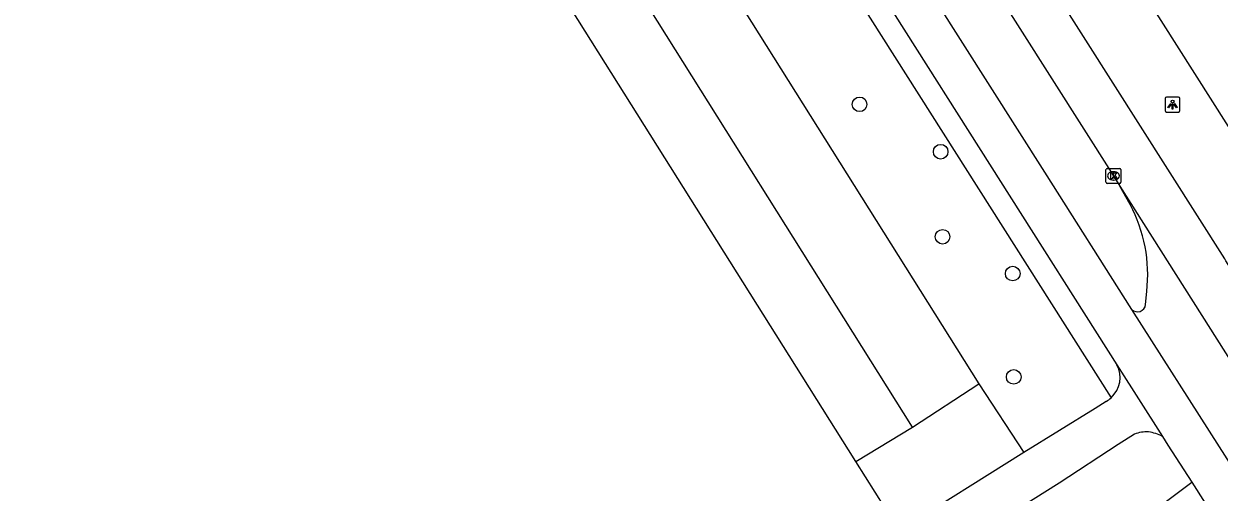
# Model space of a CAD drawing. Extents: x 158838 to 160074, y 386376 to 387776.
# Drawn here: x 159806.5 to 159886.7, y 387564.8 to 387596.2 of the extents above; entities that cross this region are included whole.
import ezdxf

# ---------------------------------------------------------------- set-up
doc = ezdxf.new("R2010")
doc.units = 0
for name, color, linetype in [('IMGEO_Boom', 7, 'Continuous'), ('IMGEO_Fietspad_gesloten', 7, 'Continuous'), ('IMGEO_Fietspad_open', 7, 'Continuous'), ('IMGEO_Hek', 7, 'Continuous'), ('IMGEO_Kolk', 7, 'Continuous'), ('IMGEO_Lichtpunt', 7, 'Continuous'), ('IMGEO_OVBaan_gesloten', 7, 'Continuous'), ('IMGEO_Pand', 7, 'Continuous'), ('IMGEO_Parkeervlak_open', 7, 'Continuous'), ('IMGEO_Rijbaan_lokaal_open', 7, 'Continuous'), ('IMGEO_Rijbaan_regionaal_gesloten', 7, 'Continuous'), ('IMGEO_Voetpad_open', 7, 'Continuous')]:
    doc.layers.add(name, color=color, linetype=linetype)

msp = doc.modelspace()

# ---------------------------------------------------------------- linework, layer by layer
at = {"layer": 'IMGEO_Boom'}
for centre in [(159862.554, 387590.817), (159867.992, 387587.641), (159868.12, 387581.939), (159872.825, 387579.473), (159872.892, 387572.546)]:
    msp.add_circle(centre, 0.489, dxfattribs=at)
at = {"layer": 'IMGEO_Fietspad_gesloten'}
for points in [[(159780.151, 387738.209), (159780.655, 387737.335), (159783.039, 387732.666), (159788.294, 387722.376), (159791.972, 387715.284), (159797.019, 387706.102), (159803.726, 387694.112), (159806.338, 387689.746), (159815.623, 387674.5), (159818.276, 387670.315), (159826.023, 387658.1), (159833.006, 387647.118), (159879.811, 387573.352)], [(159880.809, 387577.075), (159874.975, 387586.268), (159863.98, 387603.593), (159852.453, 387621.756), (159843.141, 387636.429), (159835.33, 387648.736), (159833.038, 387652.388), (159829.85, 387657.415), (159817.955, 387676.175), (159817.438, 387677.018), (159807.769, 387692.795), (159806.757, 387694.576), (159802.161, 387702.665), (159796.063, 387713.69), (159795.583, 387714.591), (159792.975, 387719.482), (159790.028, 387725.242), (159788.916, 387727.414), (159784.884, 387735.22)], [(159879.811, 387573.352), (159882.863, 387568.558)], [(159882.863, 387568.558), (159883.233, 387567.977), (159884.837, 387565.486)], [(159884.837, 387565.486), (159898.27, 387544.32)]]:
    msp.add_lwpolyline(points, dxfattribs=at)
at = {"layer": 'IMGEO_Fietspad_open'}
for points in [[(159879.098, 387570.896), (159878.356, 387570.432), (159873.571, 387567.472)], [(159880.986, 387568.702), (159879.902, 387568.012), (159875.931, 387565.415), (159790.349, 387511.673), (159777.523, 387503.666), (159771.665, 387500), (159758.381, 387491.545), (159758.071, 387491.373), (159757.777, 387491.173), (159757.502, 387490.948), (159757.249, 387490.7), (159757.019, 387490.43), (159756.814, 387490.14), (159756.746, 387490.031)]]:
    msp.add_lwpolyline(points, dxfattribs=at)
for centre, radius, start, end in [((159878.209, 387572.499), 1.815, 312.10414, 28.04337), ((159877.16, 387573.717), 3.422, 304.48669, 311.45652), ((159881.836, 387566.579), 2.287, 87.58105, 111.8338), ((159881.376, 387565.604), 3.307, 63.27574, 80.29852)]:
    msp.add_arc(centre, radius, start, end, dxfattribs=at)
at = {"layer": 'IMGEO_Hek'}
for points in [[(159827.89, 387639.972), (159870.56, 387572.079)], [(159862.316, 387566.876), (159866.101, 387569.184)]]:
    msp.add_lwpolyline(points, dxfattribs=at)
at = {"layer": 'IMGEO_Kolk'}
for p, q in [((159879.079, 387585.592), (159879.079, 387586.444)), ((159879.154, 387586.518), (159880.006, 387586.518)), ((159880.08, 387586.444), (159880.08, 387585.592)), ((159879.59, 387585.738), (159879.565, 387585.738)), ((159879.567, 387586.298), (159879.592, 387586.298)), ((159880.006, 387585.518), (159879.154, 387585.518))]:
    msp.add_line(p, q, dxfattribs=at)
for points in [[(159879.079, 387585.592), (159879.079, 387586.444)], [(159879.154, 387586.518), (159880.006, 387586.518)], [(159880.08, 387586.444), (159880.08, 387585.592)], [(159879.4, 387586.218), (159879.523, 387586.218), (159879.523, 387586.067), (159879.653, 387586.218), (159879.817, 387586.218), (159879.671, 387586.067), (159879.824, 387585.818), (159879.672, 387585.818), (159879.587, 387585.982), (159879.523, 387585.915), (159879.523, 387585.818), (159879.4, 387585.818), (159879.4, 387586.218)], [(159880.006, 387585.518), (159879.154, 387585.518)]]:
    msp.add_lwpolyline(points, dxfattribs=at)
for centre, start, end in [((159879.156, 387586.442), 91.55205, 178.44795), ((159879.156, 387586.442), 91.55205, 178.44795), ((159880.004, 387586.442), 1.55205, 88.44795), ((159880.004, 387586.442), 1.55205, 88.44795), ((159879.156, 387585.594), 181.55205, 268.44795), ((159879.156, 387585.594), 181.55205, 268.44795), ((159880.004, 387585.594), 271.55205, 358.44795), ((159880.004, 387585.594), 271.55205, 358.44795)]:
    msp.add_arc(centre, 0.0765, start, end, dxfattribs=at)
for centre, major_axis, ratio, start_param, end_param in [((159879.566, 387586.018), (-0.387, 0.002), 0.722429, 4.712389, 7.853982), ((159879.591, 387586.018), (-0.39, 0.002), 0.717154, 1.570796, 4.712389)]:
    msp.add_ellipse(centre, major_axis=major_axis, ratio=ratio, start_param=start_param, end_param=end_param, dxfattribs=at)
at = {"layer": 'IMGEO_Lichtpunt'}
for p, q in [((159883.943, 387591.298), (159883.135, 387591.298)), ((159883.943, 387591.298), (159883.135, 387591.298)), ((159883.041, 387591.203), (159883.041, 387590.396)), ((159883.041, 387591.203), (159883.041, 387590.396)), ((159884.037, 387590.396), (159884.037, 387591.203)), ((159884.037, 387590.396), (159884.037, 387591.203)), ((159883.135, 387590.302), (159883.943, 387590.302)), ((159883.135, 387590.302), (159883.943, 387590.302))]:
    msp.add_line(p, q, dxfattribs=at)
for points in [[(159883.415, 387590.867), (159883.454, 387590.839), (159883.266, 387590.577), (159883.228, 387590.604), (159883.415, 387590.867)], [(159883.517, 387590.819), (159883.564, 387590.819), (159883.564, 387590.497), (159883.517, 387590.497), (159883.517, 387590.819)], [(159883.627, 387590.839), (159883.665, 387590.866), (159883.852, 387590.604), (159883.813, 387590.576), (159883.627, 387590.839)]]:
    msp.add_lwpolyline(points, dxfattribs=at)
msp.add_circle((159883.54, 387591.001), 0.0994, dxfattribs=at)
for centre, start, end in [((159883.135, 387591.203), 90, 180), ((159883.135, 387591.203), 90, 180), ((159883.943, 387591.203), 0, 90), ((159883.943, 387591.203), 0, 90), ((159883.135, 387590.396), 180, 270), ((159883.135, 387590.396), 180, 270), ((159883.943, 387590.396), 270, 0), ((159883.943, 387590.396), 270, 360)]:
    msp.add_arc(centre, 0.0946, start, end, dxfattribs=at)
at = {"layer": 'IMGEO_OVBaan_gesloten'}
msp.add_lwpolyline([(159845.909, 387654.474), (159910.727, 387552.394)], dxfattribs=at)
at = {"layer": 'IMGEO_Pand'}
for points in [[(159862.316, 387566.876), (159841.933, 387599.307), (159818.496, 387636.563), (159818.397, 387636.498)], [(159864.897, 387562.769), (159862.316, 387566.876)]]:
    msp.add_lwpolyline(points, dxfattribs=at)
at = {"layer": 'IMGEO_Parkeervlak_open'}
msp.add_lwpolyline([(159827.89, 387639.972), (159870.56, 387572.079)], dxfattribs=at)
at = {"layer": 'IMGEO_Rijbaan_lokaal_open'}
for points in [[(159866.101, 387569.184), (159845.618, 387601.83), (159848.577, 387603.706), (159846.549, 387606.921), (159843.629, 387605.119), (159821.859, 387639.633)], [(159880.7, 387584.092), (159880.206, 387584.983), (159880.013, 387585.325)], [(159881.732, 387577.402), (159881.812, 387578.28)], [(159887.562, 387566.491), (159886.693, 387567.863), (159880.809, 387577.075)], [(159866.101, 387569.184), (159870.56, 387572.079)], [(159870.56, 387572.079), (159873.571, 387567.472)], [(159862.316, 387566.876), (159866.101, 387569.184)], [(159873.571, 387567.472), (159865.223, 387562.256)]]:
    msp.add_lwpolyline(points, dxfattribs=at)
for centre, radius, start, end in [((159871.942, 387579.404), 9.933, 353.50267, 28.16013), ((159881.197, 387577.446), 0.537, 223.7458, 355.27059)]:
    msp.add_arc(centre, radius, start, end, dxfattribs=at)
at = {"layer": 'IMGEO_Rijbaan_regionaal_gesloten'}
for points in [[(159820.515, 387679.555), (159822.147, 387676.787), (159828.037, 387667.223), (159836.794, 387653.348), (159838.525, 387650.6), (159847.757, 387636.099), (159858.2, 387619.66), (159869.172, 387602.419), (159879.58, 387586.018), (159880.013, 387585.325)], [(159906.577, 387549.715), (159898.428, 387562.536), (159887.116, 387580.333), (159887.041, 387580.451), (159873.904, 387601.145), (159853.718, 387632.941)], [(159880.013, 387585.325), (159889.256, 387570.736), (159889.426, 387570.461), (159892.79, 387565.166)]]:
    msp.add_lwpolyline(points, dxfattribs=at)
at = {"layer": 'IMGEO_Voetpad_open'}
for points in [[(159772.336, 387733.768), (159772.89, 387734.085), (159773.004, 387733.906), (159776.933, 387736.16), (159779.861, 387730.53), (159781.878, 387731.579), (159786.741, 387721.915), (159789.53, 387716.531), (159791.466, 387712.89), (159801.538, 387694.795), (159804.103, 387690.368), (159812.278, 387676.931), (159816.771, 387669.751), (159826.345, 387654.607), (159831.762, 387646.265), (159859.272, 387602.912), (159879.426, 387571.152)], [(159882.145, 387563.485), (159884.837, 387565.486)]]:
    msp.add_lwpolyline(points, dxfattribs=at)

doc.saveas('drawing.dxf')
